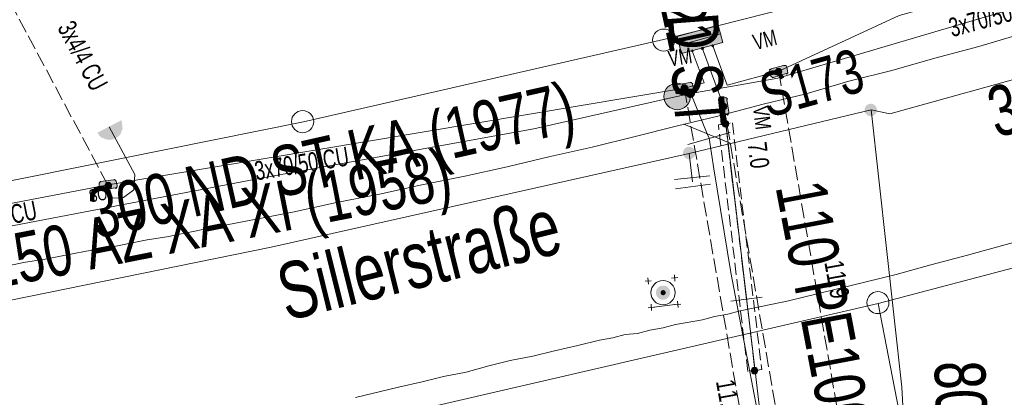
# Model space of a CAD drawing. Header units: metres. Extents: x -740 to 758, y -633 to 854.
# Tile 386 of 656: x -148 to -120, y -360 to -349. Entities that reach past the tile are written whole.
import ezdxf

# ---------------------------------------------------------------- set-up
doc = ezdxf.new("R2010")
doc.units = ezdxf.units.M
doc.header["$MEASUREMENT"] = 0
for name, pattern in [('333_125', [0.4576, 0.3328, -0.1248]), ('333_333', [0.6656, 0.3328, -0.3328]), ('416_125', [0.5408, 0.416, -0.1248])]:
    doc.linetypes.add(name, pattern=pattern)
for name, color, linetype in [('Gas.LOVION', 7, 'Continuous'), ('Grundkarte.LOVION', 7, 'Continuous'), ('Grundkarte_Text.LOVION', 7, 'Continuous'), ('Strom.LOVION', 7, 'Continuous'), ('StromBemass.LOVION', 7, 'Continuous'), ('Wasser.LOVION', 7, 'Continuous')]:
    doc.layers.add(name, color=color, linetype=linetype)
doc.styles.add('ERSTELLTER_STIL_1', font='arial.ttf')

msp = doc.modelspace()

# ---------------------------------------------------------------- hatches: boundary and pattern name
at = {"layer": 'Gas.LOVION', "linetype": 'Continuous', "lineweight": 13}
for points in [[(-123.497, -352.059), (-123.484, -352.041), (-123.473, -352.022), (-123.465, -352.001), (-123.46, -351.98), (-123.457, -351.958), (-123.457, -351.936), (-123.46, -351.915), (-123.466, -351.893), (-123.474, -351.873), (-123.485, -351.854), (-123.497, -351.836), (-123.513, -351.82), (-123.529, -351.806), (-123.548, -351.795), (-123.568, -351.785), (-123.589, -351.779), (-123.61, -351.775), (-123.632, -351.773), (-123.654, -351.775), (-123.676, -351.779), (-123.696, -351.786), (-123.716, -351.795), (-123.735, -351.807), (-123.751, -351.821), (-123.766, -351.837), (-123.779, -351.855), (-123.79, -351.874), (-123.798, -351.894), (-123.803, -351.916), (-123.806, -351.937), (-123.806, -351.959), (-123.803, -351.981), (-123.797, -352.002), (-123.789, -352.023), (-123.779, -352.042), (-123.766, -352.059), (-123.751, -352.075), (-123.734, -352.089), (-123.715, -352.101), (-123.695, -352.11), (-123.674, -352.117), (-123.653, -352.121), (-123.631, -352.122), (-123.609, -352.121), (-123.588, -352.117), (-123.567, -352.11), (-123.547, -352.1), (-123.529, -352.089), (-123.512, -352.075)], [(-128.615, -353.274), (-128.602, -353.257), (-128.591, -353.237), (-128.583, -353.217), (-128.578, -353.196), (-128.575, -353.174), (-128.575, -353.152), (-128.578, -353.13), (-128.584, -353.109), (-128.592, -353.089), (-128.602, -353.07), (-128.615, -353.052), (-128.63, -353.036), (-128.647, -353.022), (-128.666, -353.01), (-128.686, -353.001), (-128.707, -352.994), (-128.728, -352.99), (-128.75, -352.989), (-128.772, -352.99), (-128.793, -352.995), (-128.814, -353.001), (-128.834, -353.011), (-128.852, -353.023), (-128.869, -353.037), (-128.884, -353.053), (-128.897, -353.071), (-128.908, -353.09), (-128.916, -353.11), (-128.921, -353.131), (-128.924, -353.153), (-128.924, -353.175), (-128.921, -353.197), (-128.915, -353.218), (-128.907, -353.238), (-128.897, -353.258), (-128.884, -353.275), (-128.869, -353.291), (-128.852, -353.305), (-128.833, -353.317), (-128.813, -353.326), (-128.792, -353.333), (-128.771, -353.337), (-128.749, -353.338), (-128.727, -353.337), (-128.705, -353.333), (-128.685, -353.326), (-128.665, -353.316), (-128.646, -353.304), (-128.63, -353.29)]]:
    msp.add_hatch(color=7, dxfattribs=at).paths.add_polyline_path(points)
at = {"layer": 'Strom.LOVION', "linetype": 'Continuous', "lineweight": 13}
for points in [[(-128.964, -350.356), (-127.797, -350.049), (-127.934, -349.56), (-129.085, -349.88)], [(-126.371, -351.033), (-126.012, -350.924), (-125.996, -350.937), (-125.97, -350.905), (-125.976, -350.847), (-126, -350.746), (-126.003, -350.716), (-126.035, -350.69), (-126.094, -350.696), (-126.439, -350.789), (-126.453, -350.805), (-126.482, -350.808), (-126.476, -350.866), (-126.449, -350.996), (-126.4, -351.036)], [(-129.061, -351.488), (-128.683, -351.422), (-128.654, -351.419), (-128.627, -351.387), (-128.63, -351.357), (-128.657, -351.227), (-128.644, -351.211), (-128.692, -351.171), (-128.722, -351.174), (-129.099, -351.241), (-129.139, -351.289), (-129.122, -351.465), (-129.09, -351.491)], [(-127.635, -352.014), (-127.685, -351.649), (-127.672, -351.633), (-127.72, -351.594), (-127.896, -351.611), (-127.922, -351.643), (-127.879, -352.082), (-127.847, -352.108), (-127.818, -352.106), (-127.688, -352.078), (-127.672, -352.091), (-127.632, -352.043)], [(-144.755, -352.239), (-145.416, -352.585), (-145.429, -352.601), (-145.381, -352.641), (-145.378, -352.67), (-145.298, -352.736), (-145.268, -352.733), (-145.22, -352.773), (-145.191, -352.77), (-145.175, -352.783), (-145.146, -352.78), (-145.13, -352.793), (-144.983, -352.779), (-144.97, -352.763), (-144.911, -352.757), (-144.872, -352.709), (-144.843, -352.706), (-144.763, -352.61), (-144.766, -352.58), (-144.74, -352.548), (-144.743, -352.519), (-144.716, -352.487), (-144.736, -352.282), (-144.752, -352.269)], [(-145.301, -354.214), (-144.923, -354.147), (-144.907, -354.161), (-144.868, -354.112), (-144.87, -354.083), (-144.898, -353.953), (-144.946, -353.913), (-144.975, -353.916), (-145.34, -353.967), (-145.38, -354.015), (-145.365, -354.161), (-145.378, -354.177), (-145.33, -354.217)]]:
    msp.add_hatch(color=7, dxfattribs=at).paths.add_polyline_path(points)
at = {"layer": 'Strom.LOVION', "linetype": 'Continuous', "lineweight": 18}
for color, points in [(5, [(-128.342, -350.221), (-128.358, -350.208), (-128.345, -350.192), (-128.361, -350.178), (-128.374, -350.195), (-128.39, -350.181), (-128.404, -350.197), (-128.387, -350.211), (-128.401, -350.227), (-128.385, -350.24), (-128.371, -350.224), (-128.355, -350.237)]), (5, [(-128.114, -350.139), (-128.081, -350.166), (-128.055, -350.134), (-128.087, -350.107)]), (5, [(-128.691, -350.285), (-128.658, -350.311), (-128.632, -350.279), (-128.664, -350.252)]), (150, [(-129.332, -357.227), (-129.317, -357.206), (-129.305, -357.184), (-129.296, -357.161), (-129.289, -357.136), (-129.286, -357.112), (-129.286, -357.086), (-129.29, -357.061), (-129.296, -357.037), (-129.305, -357.014), (-129.317, -356.992), (-129.332, -356.971), (-129.35, -356.953), (-129.369, -356.937), (-129.39, -356.924), (-129.413, -356.913), (-129.437, -356.905), (-129.462, -356.901), (-129.487, -356.899), (-129.512, -356.901), (-129.537, -356.906), (-129.561, -356.914), (-129.583, -356.924), (-129.605, -356.938), (-129.624, -356.954), (-129.641, -356.972), (-129.656, -356.993), (-129.668, -357.015), (-129.677, -357.038), (-129.683, -357.063), (-129.686, -357.088), (-129.686, -357.113), (-129.683, -357.138), (-129.677, -357.162), (-129.667, -357.185), (-129.655, -357.207), (-129.64, -357.228), (-129.623, -357.246), (-129.604, -357.262), (-129.582, -357.275), (-129.559, -357.286), (-129.535, -357.294), (-129.511, -357.298), (-129.486, -357.3), (-129.461, -357.298), (-129.436, -357.293), (-129.412, -357.286), (-129.389, -357.275), (-129.368, -357.261), (-129.349, -357.245)]), (150, [(-129.428, -357.147), (-129.423, -357.139), (-129.419, -357.132), (-129.415, -357.123), (-129.413, -357.115), (-129.412, -357.106), (-129.412, -357.097), (-129.413, -357.088), (-129.415, -357.079), (-129.419, -357.071), (-129.423, -357.063), (-129.428, -357.056), (-129.435, -357.049), (-129.442, -357.043), (-129.449, -357.039), (-129.457, -357.035), (-129.466, -357.032), (-129.475, -357.03), (-129.484, -357.03), (-129.493, -357.03), (-129.501, -357.032), (-129.51, -357.035), (-129.518, -357.039), (-129.526, -357.044), (-129.532, -357.049), (-129.539, -357.056), (-129.544, -357.063), (-129.548, -357.071), (-129.551, -357.079), (-129.554, -357.088), (-129.555, -357.097), (-129.555, -357.106), (-129.554, -357.115), (-129.551, -357.124), (-129.548, -357.132), (-129.544, -357.14), (-129.538, -357.147), (-129.532, -357.154), (-129.525, -357.159), (-129.518, -357.164), (-129.509, -357.168), (-129.501, -357.171), (-129.492, -357.172), (-129.483, -357.173), (-129.474, -357.172), (-129.465, -357.171), (-129.457, -357.168), (-129.449, -357.164), (-129.441, -357.159), (-129.434, -357.153)])]:
    msp.add_hatch(color=color, dxfattribs=at).paths.add_polyline_path(points)
at = {"layer": 'StromBemass.LOVION', "linetype": 'Continuous', "lineweight": 13}
for points in [[(-126.157, -350.928), (-126.15, -350.918), (-126.145, -350.908), (-126.14, -350.897), (-126.138, -350.886), (-126.136, -350.874), (-126.136, -350.863), (-126.138, -350.851), (-126.141, -350.84), (-126.145, -350.829), (-126.151, -350.819), (-126.158, -350.81), (-126.165, -350.801), (-126.174, -350.794), (-126.184, -350.788), (-126.195, -350.783), (-126.206, -350.779), (-126.217, -350.777), (-126.229, -350.776), (-126.241, -350.777), (-126.252, -350.779), (-126.263, -350.783), (-126.274, -350.788), (-126.283, -350.794), (-126.292, -350.802), (-126.3, -350.81), (-126.307, -350.82), (-126.313, -350.83), (-126.317, -350.841), (-126.32, -350.852), (-126.321, -350.863), (-126.321, -350.875), (-126.32, -350.887), (-126.317, -350.898), (-126.312, -350.909), (-126.307, -350.919), (-126.3, -350.928), (-126.292, -350.937), (-126.283, -350.944), (-126.273, -350.95), (-126.263, -350.955), (-126.251, -350.959), (-126.24, -350.961), (-126.228, -350.962), (-126.217, -350.961), (-126.205, -350.959), (-126.194, -350.955), (-126.184, -350.95), (-126.174, -350.944), (-126.165, -350.936)], [(-128.812, -351.389), (-128.806, -351.379), (-128.8, -351.369), (-128.796, -351.358), (-128.793, -351.347), (-128.791, -351.335), (-128.791, -351.323), (-128.793, -351.312), (-128.796, -351.3), (-128.8, -351.289), (-128.806, -351.279), (-128.813, -351.27), (-128.821, -351.261), (-128.83, -351.254), (-128.84, -351.247), (-128.851, -351.242), (-128.862, -351.239), (-128.873, -351.237), (-128.885, -351.236), (-128.897, -351.237), (-128.908, -351.239), (-128.919, -351.243), (-128.93, -351.248), (-128.94, -351.254), (-128.949, -351.262), (-128.957, -351.27), (-128.964, -351.28), (-128.97, -351.29), (-128.974, -351.301), (-128.977, -351.312), (-128.978, -351.324), (-128.978, -351.336), (-128.977, -351.347), (-128.974, -351.359), (-128.969, -351.37), (-128.964, -351.38), (-128.957, -351.389), (-128.949, -351.398), (-128.94, -351.405), (-128.93, -351.412), (-128.919, -351.417), (-128.908, -351.42), (-128.896, -351.422), (-128.884, -351.423), (-128.873, -351.422), (-128.861, -351.42), (-128.85, -351.416), (-128.839, -351.411), (-128.83, -351.405), (-128.821, -351.398)], [(-127.709, -351.91), (-127.702, -351.9), (-127.696, -351.89), (-127.692, -351.879), (-127.689, -351.867), (-127.688, -351.855), (-127.688, -351.843), (-127.689, -351.832), (-127.692, -351.82), (-127.697, -351.809), (-127.702, -351.798), (-127.709, -351.789), (-127.718, -351.78), (-127.727, -351.773), (-127.737, -351.766), (-127.748, -351.761), (-127.759, -351.757), (-127.771, -351.755), (-127.783, -351.755), (-127.795, -351.755), (-127.807, -351.758), (-127.818, -351.761), (-127.829, -351.766), (-127.839, -351.773), (-127.848, -351.781), (-127.856, -351.789), (-127.863, -351.799), (-127.869, -351.809), (-127.873, -351.821), (-127.876, -351.832), (-127.878, -351.844), (-127.878, -351.856), (-127.876, -351.868), (-127.873, -351.879), (-127.869, -351.89), (-127.863, -351.901), (-127.856, -351.911), (-127.848, -351.919), (-127.838, -351.927), (-127.828, -351.933), (-127.817, -351.938), (-127.806, -351.942), (-127.794, -351.944), (-127.782, -351.945), (-127.77, -351.944), (-127.759, -351.942), (-127.747, -351.938), (-127.736, -351.933), (-127.726, -351.927), (-127.717, -351.919)], [(-127.652, -352.4), (-127.646, -352.39), (-127.64, -352.38), (-127.636, -352.369), (-127.633, -352.358), (-127.631, -352.346), (-127.631, -352.335), (-127.633, -352.323), (-127.636, -352.312), (-127.64, -352.301), (-127.646, -352.291), (-127.653, -352.281), (-127.661, -352.273), (-127.67, -352.265), (-127.68, -352.259), (-127.69, -352.254), (-127.702, -352.25), (-127.713, -352.248), (-127.725, -352.247), (-127.737, -352.248), (-127.748, -352.251), (-127.759, -352.254), (-127.77, -352.259), (-127.78, -352.265), (-127.789, -352.273), (-127.797, -352.282), (-127.803, -352.291), (-127.809, -352.301), (-127.813, -352.312), (-127.816, -352.324), (-127.818, -352.335), (-127.818, -352.347), (-127.816, -352.359), (-127.813, -352.37), (-127.809, -352.381), (-127.803, -352.391), (-127.796, -352.4), (-127.788, -352.409), (-127.779, -352.416), (-127.769, -352.423), (-127.759, -352.428), (-127.747, -352.431), (-127.736, -352.433), (-127.724, -352.434), (-127.713, -352.433), (-127.701, -352.431), (-127.69, -352.427), (-127.679, -352.422), (-127.669, -352.416), (-127.66, -352.409)], [(-145.048, -354.143), (-145.041, -354.134), (-145.035, -354.123), (-145.031, -354.112), (-145.028, -354.101), (-145.027, -354.089), (-145.027, -354.077), (-145.028, -354.065), (-145.031, -354.054), (-145.036, -354.043), (-145.041, -354.032), (-145.048, -354.023), (-145.056, -354.014), (-145.066, -354.007), (-145.076, -354), (-145.086, -353.995), (-145.098, -353.992), (-145.109, -353.99), (-145.121, -353.989), (-145.133, -353.99), (-145.145, -353.992), (-145.156, -353.996), (-145.167, -354.001), (-145.177, -354.007), (-145.186, -354.015), (-145.194, -354.023), (-145.201, -354.033), (-145.206, -354.043), (-145.211, -354.054), (-145.214, -354.066), (-145.215, -354.078), (-145.215, -354.09), (-145.213, -354.101), (-145.21, -354.113), (-145.206, -354.124), (-145.2, -354.134), (-145.193, -354.144), (-145.185, -354.152), (-145.176, -354.16), (-145.166, -354.166), (-145.155, -354.171), (-145.144, -354.175), (-145.132, -354.177), (-145.121, -354.178), (-145.109, -354.177), (-145.097, -354.175), (-145.086, -354.171), (-145.075, -354.166), (-145.065, -354.159), (-145.056, -354.152)], [(-126.835, -359.361), (-126.828, -359.351), (-126.822, -359.341), (-126.818, -359.33), (-126.815, -359.319), (-126.813, -359.307), (-126.814, -359.295), (-126.815, -359.283), (-126.818, -359.272), (-126.822, -359.261), (-126.828, -359.251), (-126.835, -359.241), (-126.843, -359.233), (-126.852, -359.225), (-126.862, -359.219), (-126.873, -359.214), (-126.884, -359.21), (-126.896, -359.208), (-126.907, -359.207), (-126.919, -359.208), (-126.931, -359.21), (-126.942, -359.214), (-126.953, -359.219), (-126.962, -359.226), (-126.972, -359.233), (-126.98, -359.242), (-126.986, -359.251), (-126.992, -359.262), (-126.996, -359.273), (-126.999, -359.284), (-127.001, -359.296), (-127.001, -359.307), (-126.999, -359.319), (-126.996, -359.33), (-126.992, -359.341), (-126.986, -359.352), (-126.979, -359.361), (-126.971, -359.37), (-126.962, -359.377), (-126.952, -359.384), (-126.941, -359.389), (-126.93, -359.392), (-126.919, -359.394), (-126.907, -359.395), (-126.895, -359.394), (-126.883, -359.392), (-126.872, -359.388), (-126.862, -359.383), (-126.852, -359.377), (-126.843, -359.369)]]:
    msp.add_hatch(color=7, dxfattribs=at).paths.add_polyline_path(points)
at = {"layer": 'Wasser.LOVION', "linetype": 'Continuous', "lineweight": 13}
for points in [[(-128.796, -351.803), (-128.768, -351.765), (-128.746, -351.724), (-128.729, -351.68), (-128.717, -351.634), (-128.711, -351.588), (-128.711, -351.54), (-128.717, -351.494), (-128.729, -351.448), (-128.747, -351.404), (-128.77, -351.363), (-128.797, -351.325), (-128.83, -351.291), (-128.866, -351.261), (-128.906, -351.236), (-128.949, -351.216), (-128.994, -351.201), (-129.04, -351.193), (-129.087, -351.19), (-129.134, -351.193), (-129.18, -351.202), (-129.225, -351.217), (-129.268, -351.237), (-129.308, -351.262), (-129.344, -351.292), (-129.376, -351.327), (-129.403, -351.365), (-129.426, -351.406), (-129.443, -351.45), (-129.455, -351.496), (-129.461, -351.543), (-129.46, -351.59), (-129.454, -351.637), (-129.443, -351.682), (-129.425, -351.726), (-129.402, -351.767), (-129.374, -351.805), (-129.342, -351.84), (-129.306, -351.87), (-129.266, -351.895), (-129.223, -351.915), (-129.178, -351.929), (-129.132, -351.938), (-129.085, -351.941), (-129.038, -351.937), (-128.991, -351.928), (-128.947, -351.914), (-128.904, -351.893), (-128.864, -351.868), (-128.828, -351.838)], [(-128.614, -351.562), (-128.605, -351.548), (-128.597, -351.534), (-128.591, -351.518), (-128.587, -351.502), (-128.585, -351.485), (-128.585, -351.469), (-128.587, -351.452), (-128.591, -351.436), (-128.597, -351.421), (-128.605, -351.406), (-128.615, -351.393), (-128.626, -351.38), (-128.639, -351.37), (-128.653, -351.361), (-128.669, -351.354), (-128.684, -351.349), (-128.701, -351.346), (-128.717, -351.345), (-128.734, -351.346), (-128.75, -351.349), (-128.766, -351.354), (-128.781, -351.361), (-128.795, -351.37), (-128.808, -351.381), (-128.82, -351.393), (-128.829, -351.407), (-128.837, -351.421), (-128.843, -351.437), (-128.848, -351.453), (-128.85, -351.47), (-128.849, -351.486), (-128.847, -351.503), (-128.843, -351.519), (-128.837, -351.534), (-128.829, -351.549), (-128.819, -351.562), (-128.808, -351.575), (-128.795, -351.585), (-128.781, -351.594), (-128.766, -351.601), (-128.75, -351.606), (-128.733, -351.609), (-128.717, -351.61), (-128.7, -351.609), (-128.684, -351.606), (-128.668, -351.601), (-128.653, -351.594), (-128.639, -351.585), (-128.626, -351.574)]]:
    msp.add_hatch(color=7, dxfattribs=at).paths.add_polyline_path(points)

# ---------------------------------------------------------------- linework, layer by layer
at = {"layer": 'Gas.LOVION', "color": 5, "linetype": 'Continuous', "lineweight": 18}
for points in [[(-100.617, -346.003), (-100.633, -345.99), (-110.103, -348.438), (-123.094, -352.057), (-123.622, -351.947), (-122.754, -359.768), (-122.36, -367.118), (-122.118, -371.705), (-122.105, -372.147)], [(-123.622, -351.947), (-128.748, -353.172), (-140.534, -355.817), (-148.938, -357.525), (-154.252, -358.488), (-154.6, -357.044), (-155.115, -354.952), (-155.593, -354.747)], [(-128.748, -353.172), (-128.655, -353.976)]]:
    msp.add_lwpolyline(points, dxfattribs=at)
at = {"layer": 'Gas.LOVION', "color": 7, "linetype": 'Continuous', "lineweight": 13}
for points in [[(-128.169, -353.81), (-129.164, -353.907)], [(-128.146, -354.044), (-129.138, -354.171)]]:
    msp.add_lwpolyline(points, dxfattribs=at)
at = {"layer": 'Grundkarte.LOVION', "color": 253, "linetype": 'Continuous', "lineweight": 18}
msp.add_lwpolyline([(-173.653, -299.869), (-158.836, -295.731), (-154.092, -295.592), (-136.71, -295.016), (-133.35, -294.924), (-108.527, -344.456), (-119.267, -347.368), (-129.476, -349.962), (-139.623, -352.284), (-149.883, -354.352)], close=True, dxfattribs=at)
at = {"layer": 'Grundkarte.LOVION', "color": 8, "linetype": 'Continuous', "lineweight": 18}
msp.add_lwpolyline([(-173.653, -299.869), (-158.836, -295.731), (-154.092, -295.592), (-136.71, -295.016), (-133.35, -294.924), (-108.527, -344.456), (-119.267, -347.368), (-129.476, -349.962), (-139.623, -352.284), (-149.883, -354.352)], close=True, dxfattribs=at)
for points in [[(-230.321, -360.236), (-234.479, -354.288), (-241.844, -348.181), (-239.868, -346.628), (-232.637, -352.571), (-223.525, -365.66), (-220.313, -367.976), (-215.532, -371.529), (-211.546, -372.705), (-213.095, -374.394), (-211.546, -372.705), (-210.932, -372.025), (-205.1, -367.287), (-198.486, -363.892), (-191.299, -361.829), (-149.883, -354.352), (-139.623, -352.284), (-129.476, -349.962), (-119.267, -347.368), (-108.527, -344.456), (-104.327, -343.277), (-99.027, -342.463), (-97.781, -342.519)], [(-213.095, -374.394), (-211.546, -372.705), (-210.932, -372.025), (-205.1, -367.287), (-198.486, -363.892), (-191.299, -361.829), (-149.883, -354.352), (-139.623, -352.284), (-129.476, -349.962), (-119.267, -347.368), (-108.527, -344.456), (-104.327, -343.277), (-99.027, -342.463), (-97.781, -342.519)], [(-148.612, -356.474), (-147.452, -356.242), (-146.899, -356.158), (-145.739, -355.927), (-145.186, -355.843), (-144.026, -355.611), (-143.473, -355.528), (-142.313, -355.296), (-139.877, -354.822), (-138.691, -354.558), (-137.473, -354.32), (-136.287, -354.057), (-135.069, -353.819), (-133.883, -353.556), (-132.67, -353.26), (-131.484, -352.996), (-130.272, -352.7), (-129.118, -352.41), (-127.906, -352.114), (-126.667, -351.786), (-125.455, -351.49), (-124.248, -351.136), (-123.035, -350.84), (-121.829, -350.486), (-120.59, -350.158), (-119.383, -349.803)], [(-106.259, -352.835), (-115.792, -355.393), (-123.427, -357.41), (-139.382, -361.098), (-155.361, -364.227), (-189.292, -370.263), (-192.493, -371.079), (-194.051, -371.468), (-198.549, -373.533), (-202.749, -376.219), (-206.348, -379.616), (-206.506, -379.808)], [(-106.259, -352.835), (-115.792, -355.393), (-123.427, -357.41), (-139.382, -361.098), (-155.361, -364.227), (-189.292, -370.263), (-192.493, -371.079), (-194.051, -371.468), (-198.549, -373.533), (-202.749, -376.219), (-206.348, -379.616), (-206.506, -379.808)], [(-120.866, -370.608), (-123.427, -357.41), (-115.792, -355.393), (-106.259, -352.835)], [(-118.886, -355.488), (-119.923, -355.767), (-120.901, -356.04), (-121.938, -356.319), (-122.916, -356.592), (-125.947, -357.331), (-126.99, -357.552), (-127.309, -357.612), (-127.655, -357.705), (-128.032, -357.772), (-128.378, -357.865), (-129.133, -357.998), (-129.479, -358.091), (-129.857, -358.157), (-130.202, -358.25), (-130.554, -358.284), (-130.899, -358.377), (-131.277, -358.444), (-131.883, -358.592), (-132.548, -358.745), (-133.154, -358.893), (-133.792, -359.015), (-134.399, -359.163), (-135.031, -359.343), (-135.67, -359.464), (-136.276, -359.612), (-136.941, -359.766), (-138.153, -360.062)], [(-187.48, -395.445), (-192.493, -371.079), (-189.292, -370.263), (-155.361, -364.227), (-154.061, -410.473), (-166.333, -412.826), (-154.061, -410.473), (-153.566, -410.395), (-154.061, -410.473), (-155.361, -364.227), (-139.382, -361.098), (-123.427, -357.41), (-120.866, -370.608)]]:
    msp.add_lwpolyline(points, dxfattribs=at)
at = {"layer": 'Grundkarte.LOVION', "color": 253, "linetype": 'Continuous', "lineweight": 18}
msp.add_lwpolyline([(-206.506, -379.808), (-206.348, -379.616), (-202.749, -376.219), (-198.549, -373.533), (-194.051, -371.468), (-192.493, -371.079), (-189.292, -370.263), (-155.361, -364.227), (-139.382, -361.098), (-123.427, -357.41), (-115.792, -355.393), (-106.259, -352.835)], dxfattribs=at)
at = {"layer": 'Grundkarte.LOVION', "color": 9, "linetype": 'Continuous', "lineweight": 18}
for centre, radius in [((-129.468, -349.978), 0.312), ((-139.644, -352.277), 0.314), ((-123.43, -357.383), 0.31)]:
    msp.add_circle(centre, radius, dxfattribs=at)
at = {"layer": 'Strom.LOVION', "color": 150, "linetype": 'Continuous', "lineweight": 18}
for points in [[(-128.661, -350.282), (-128.322, -351.18), (-128.883, -351.338), (-145.124, -354.064), (-155.09, -355.969), (-159.233, -348.202), (-161.994, -341.733)], [(-99.508, -344.653), (-103.423, -344.962), (-107.054, -345.613), (-109.318, -346.041), (-111.147, -346.072), (-122.833, -349.283), (-126.226, -350.856), (-127.68, -351.25), (-128.084, -350.137)], [(-128.371, -350.224), (-127.769, -351.85), (-126.46, -362.968), (-125.762, -368.146)], [(-145.124, -354.064), (-144.999, -354.436), (-144.69, -354.42), (-144.401, -354.2), (-144.369, -353.768), (-145.092, -352.42)]]:
    msp.add_lwpolyline(points, dxfattribs=at)
at = {"layer": 'Strom.LOVION', "color": 7, "linetype": 'Continuous', "lineweight": 13}
for points in [[(-128.964, -350.356), (-129.085, -349.88), (-127.934, -349.56), (-127.797, -350.049)], [(-128.342, -350.221), (-128.355, -350.237), (-128.371, -350.224), (-128.385, -350.24), (-128.401, -350.227), (-128.387, -350.211), (-128.404, -350.197), (-128.39, -350.181), (-128.374, -350.195), (-128.361, -350.178), (-128.345, -350.192), (-128.358, -350.208)], [(-128.1, -350.123), (-128.087, -350.107), (-128.055, -350.134), (-128.068, -350.15), (-128.081, -350.166), (-128.114, -350.139)], [(-128.677, -350.268), (-128.664, -350.252), (-128.632, -350.279), (-128.645, -350.295), (-128.658, -350.311), (-128.691, -350.285)], [(-126.371, -351.033), (-126.4, -351.036), (-126.449, -350.996), (-126.476, -350.866), (-126.482, -350.808), (-126.453, -350.805), (-126.439, -350.789), (-126.094, -350.696), (-126.035, -350.69), (-126.003, -350.716), (-126, -350.746), (-125.976, -350.847), (-125.97, -350.905), (-125.996, -350.937), (-126.012, -350.924)], [(-129.061, -351.488), (-129.09, -351.491), (-129.122, -351.465), (-129.139, -351.289), (-129.099, -351.241), (-128.722, -351.174), (-128.692, -351.171), (-128.644, -351.211), (-128.657, -351.227), (-128.63, -351.357), (-128.627, -351.387), (-128.654, -351.419), (-128.683, -351.422)], [(-127.635, -352.014), (-127.632, -352.043), (-127.672, -352.091), (-127.688, -352.078), (-127.818, -352.106), (-127.847, -352.108), (-127.879, -352.082), (-127.922, -351.643), (-127.896, -351.611), (-127.72, -351.594), (-127.672, -351.633), (-127.685, -351.649)], [(-145.301, -354.214), (-145.33, -354.217), (-145.378, -354.177), (-145.365, -354.161), (-145.38, -354.015), (-145.34, -353.967), (-144.975, -353.916), (-144.946, -353.913), (-144.898, -353.953), (-144.87, -354.083), (-144.868, -354.112), (-144.907, -354.161), (-144.923, -354.147)]]:
    msp.add_lwpolyline(points, close=True, dxfattribs=at)
for points in [[(-129.017, -350.124), (-127.866, -349.805)], [(-126.696, -357.227), (-127.572, -357.343)], [(-129.816, -357.518), (-129.071, -357.43)]]:
    msp.add_lwpolyline(points, dxfattribs=at)
at = {"layer": 'Strom.LOVION', "color": 7, "linetype": '333_125', "lineweight": 13}
msp.add_lwpolyline([(-126.704, -359.267), (-127.098, -359.321), (-127.925, -352.367), (-127.532, -352.314)], close=True, dxfattribs=at)
at = {"layer": 'Strom.LOVION', "color": 9, "linetype": '333_333', "lineweight": 18}
msp.add_lwpolyline([(-127.72, -352.347), (-126.893, -359.301)], dxfattribs=at)
at = {"layer": 'Strom.LOVION', "color": 250, "linetype": 'Continuous', "lineweight": 18}
for points in [[(-129.991, -356.781), (-129.816, -356.764)], [(-129.912, -356.685), (-129.895, -356.86)], [(-129.246, -356.693), (-129.071, -356.676)], [(-129.167, -356.597), (-129.15, -356.773)], [(-129.079, -357.342), (-129.062, -357.518)], [(-129.904, -357.526), (-129.728, -357.509)], [(-129.824, -357.43), (-129.807, -357.605)], [(-129.159, -357.439), (-128.983, -357.421)]]:
    msp.add_lwpolyline(points, dxfattribs=at)
at = {"layer": 'Strom.LOVION', "color": 7, "linetype": 'Continuous', "lineweight": 13}
msp.add_circle((-129.485, -357.101), 0.341, dxfattribs=at)
at = {"layer": 'StromBemass.LOVION', "color": 7, "linetype": '416_125', "lineweight": 13}
for points in [[(-161.994, -341.733), (-163.679, -342.637), (-160.385, -348.817), (-159.233, -348.202), (-150.678, -343.656), (-145.121, -354.093)], [(-126.226, -350.856), (-124.191, -362.598), (-126.867, -363.037)], [(-128.883, -351.338), (-126.867, -363.037), (-128.421, -363.322), (-127.536, -368.437)], [(-127.769, -351.85), (-125.878, -362.881)], [(-127.72, -352.347), (-126.893, -359.301)]]:
    msp.add_lwpolyline(points, dxfattribs=at)
at = {"layer": 'StromBemass.LOVION', "color": 7, "linetype": 'Continuous', "lineweight": 13}
for centre, radius in [((-126.229, -350.869), 0.0927), ((-128.885, -351.33), 0.0936), ((-127.783, -351.85), 0.0952), ((-127.725, -352.341), 0.0932), ((-145.121, -354.083), 0.0944), ((-126.907, -359.301), 0.0938)]:
    msp.add_circle(centre, radius, dxfattribs=at)
at = {"layer": 'Wasser.LOVION', "color": 150, "linetype": 'Continuous', "lineweight": 18}
for points in [[(-110.755, -346.61), (-114.798, -347.729), (-118.639, -348.799), (-126.251, -351.051), (-128.706, -351.483), (-129.097, -351.566), (-133.131, -352.477), (-140.914, -353.888), (-148.718, -355.39), (-150.864, -355.807)], [(-128.706, -351.483), (-128.241, -352.62), (-128.184, -352.747), (-128.055, -353.607), (-127.577, -356.53), (-126.459, -362.376), (-126.535, -362.96), (-126.505, -363.12), (-125.71, -368.377), (-124.429, -374.976)]]:
    msp.add_lwpolyline(points, dxfattribs=at)
at = {"layer": 'Wasser.LOVION', "color": 7, "linetype": 'Continuous', "lineweight": 13}
for points in [[(-127.594, -352.882), (-128.903, -352.345)], [(-127.594, -352.586), (-128.787, -352.924)]]:
    msp.add_lwpolyline(points, dxfattribs=at)
msp.add_circle((-129.086, -351.565), 0.375, dxfattribs=at)

# ---------------------------------------------------------------- texts
at = {"layer": 'Gas.LOVION', "color": 5, "linetype": 'Continuous', "lineweight": 18, "attachment_point": 7, "style": 'ERSTELLTER_STIL_1'}
for s, insert, char_height, rotation in [('{\\A1;\\W0.71560x;100 ND ST}', (-129.661, -345.487), 1.42278, 274.2447), ('{\\A1;\\W0.71559x;300 ND ST}', (-120.096, -352.752), 1.42279, 14.2436), ('{\\A1;\\W0.72102x;300 ND ST KA (1977)}', (-145.372, -356.008), 1.42279, 12.6959), ('{\\A1;\\W0.72136x;80 ND ST KA (1994)}', (-122.271, -359.069), 1.42277, 272.2437), ('{\\A1;\\W0.72135x;80 ND ST KA (1994)}', (-122.261, -359.077), 1.42279, 272.2447)]:
    msp.add_mtext(s, dxfattribs=dict(at, insert=insert, char_height=char_height, rotation=rotation))
at = {"layer": 'Grundkarte_Text.LOVION', "color": 8, "linetype": 'Continuous', "lineweight": 18, "insert": (-140.091, -357.926), "char_height": 1.6008, "attachment_point": 7, "rotation": 13.9656, "style": 'ERSTELLTER_STIL_1'}
msp.add_mtext('{\\A1;\\W0.71560x;Sillerstraße}', dxfattribs=at)
at = {"layer": 'Strom.LOVION', "color": 150, "linetype": 'Continuous', "lineweight": 18, "attachment_point": 7, "style": 'ERSTELLTER_STIL_1'}
for s, insert, char_height, rotation in [('{\\A1;\\W0.67983x;3x70/50 CU }', (-121.338, -349.904), 0.53353, 15.2458), ('{\\A1;\\W0.67085x;3x4/4 CU }', (-146.574, -349.632), 0.53356, 298.2447), ('{\\A1;\\W0.67979x;3x70/50 CU }', (-140.946, -353.943), 0.53356, 9.2457), ('{\\A1;\\W0.67979x;3x70/50 CU }', (-149.716, -355.551), 0.53356, 11.2461)]:
    msp.add_mtext(s, dxfattribs=dict(at, insert=insert, char_height=char_height, rotation=rotation))
at = {"layer": 'Strom.LOVION', "color": 7, "linetype": 'Continuous', "lineweight": 13, "attachment_point": 7, "style": 'ERSTELLTER_STIL_1'}
for s, insert, char_height, rotation in [('{\\A1;\\W0.71560x;VM}', (-126.885, -350.265), 0.4446, 14.2451), ('{\\A1;\\W0.71563x;VM}', (-129.298, -350.728), 0.4446, 9.2446), ('{\\A1;\\W0.71558x;VM}', (-126.956, -351.863), 0.44462, 277.245), ('{\\A1;\\W0.71557x;SO}', (-145.636, -354.562), 0.3557, 9.2459)]:
    msp.add_mtext(s, dxfattribs=dict(at, insert=insert, char_height=char_height, rotation=rotation))
at = {"layer": 'StromBemass.LOVION', "color": 7, "linetype": 'Continuous', "lineweight": 13, "attachment_point": 7, "style": 'ERSTELLTER_STIL_1'}
for s, insert, char_height, rotation in [('{\\A1;\\W0.71557x;7.0}', (-127.111, -352.891), 0.53355, 277.2455), ('{\\A1;\\W0.74394x;11.9}', (-124.949, -356.246), 0.53354, 280.2446), ('{\\A1;\\W0.74393x;11.9}', (-128.005, -359.604), 0.53355, 280.2474)]:
    msp.add_mtext(s, dxfattribs=dict(at, insert=insert, char_height=char_height, rotation=rotation))
at = {"layer": 'Wasser.LOVION', "color": 7, "linetype": 'Continuous', "lineweight": 13, "attachment_point": 7, "style": 'ERSTELLTER_STIL_1'}
for s, insert, char_height, rotation in [('{\\A1;\\W0.71562x;H121}', (-129.906, -347.457), 1.24491, 282.2458), ('{\\A1;\\W0.71562x;S173}', (-126.524, -352.192), 1.24492, 15.6914)]:
    msp.add_mtext(s, dxfattribs=dict(at, insert=insert, char_height=char_height, rotation=rotation))
at = {"layer": 'Wasser.LOVION', "color": 150, "linetype": 'Continuous', "lineweight": 18, "char_height": 1.42279, "attachment_point": 7, "style": 'ERSTELLTER_STIL_1'}
for s, insert, rotation in [('{\\A1;\\W0.72425x;150 AZ XA XI (1958)}', (-148.298, -357.424), 11.2441), ('{\\A1;\\W0.72649x;110 PE100}', (-126.34, -354.116), 280.7979)]:
    msp.add_mtext(s, dxfattribs=dict(at, insert=insert, rotation=rotation))

doc.saveas('drawing.dxf')
